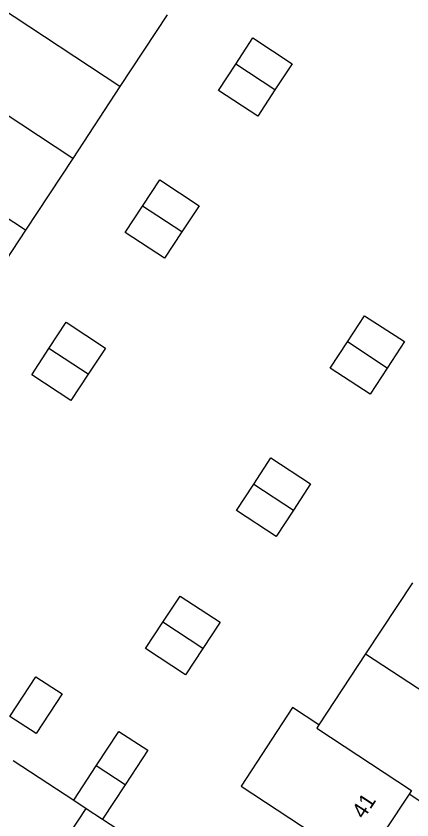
# Model space of a CAD drawing. Extents: x 159280 to 160375, y 384531 to 385872.
# Drawn here: x 159588.6 to 159613.7, y 385136.8 to 385187.8 of the extents above; entities that cross this region are included whole.
import ezdxf

# ---------------------------------------------------------------- set-up
doc = ezdxf.new("R2010")
doc.units = 0
doc.layers.add('IMGEO_Pand', color=7, linetype='Continuous')
doc.layers.add('IMGEO_Pand_nummerreeks', color=7, linetype='Continuous')

msp = doc.modelspace()

# ---------------------------------------------------------------- linework, layer by layer
at = {"layer": 'IMGEO_Pand'}
for points in [[(159595.224, 385183.347), (159587.553, 385188.389)], [(159598.22, 385187.903), (159595.224, 385183.347)], [(159602.565, 385184.771), (159603.659, 385186.436), (159606.149, 385184.799), (159605.055, 385183.135)], [(159605.055, 385183.135), (159603.961, 385181.47), (159601.471, 385183.107), (159602.565, 385184.771)], [(159605.055, 385183.135), (159602.565, 385184.771)], [(159592.229, 385178.791), (159584.558, 385183.833)], [(159595.224, 385183.347), (159592.229, 385178.791)], [(159589.233, 385174.235), (159581.563, 385179.277)], [(159592.229, 385178.791), (159589.233, 385174.235)], [(159596.654, 385175.751), (159597.747, 385177.42), (159600.24, 385175.787), (159599.147, 385174.118)], [(159599.147, 385174.118), (159598.054, 385172.449), (159595.561, 385174.082), (159596.654, 385175.751)], [(159599.147, 385174.118), (159596.654, 385175.751)], [(159589.233, 385174.235), (159586.237, 385169.679)], [(159609.647, 385167.14), (159610.74, 385168.802), (159613.277, 385167.155), (159612.175, 385165.478)], [(159590.72, 385166.717), (159591.815, 385168.383), (159594.305, 385166.746), (159593.21, 385165.08)], [(159612.175, 385165.478), (159611.085, 385163.82), (159608.554, 385165.477), (159609.647, 385167.14)], [(159612.175, 385165.478), (159609.647, 385167.14)], [(159593.21, 385165.08), (159592.115, 385163.414), (159589.625, 385165.051), (159590.72, 385166.717)], [(159593.21, 385165.08), (159590.72, 385166.717)], [(159603.705, 385158.106), (159604.795, 385159.78), (159607.312, 385158.12), (159606.229, 385156.463)], [(159606.229, 385156.463), (159605.13, 385154.781), (159602.615, 385156.432), (159603.705, 385158.106)], [(159603.705, 385158.106), (159606.229, 385156.463)], [(159613.771, 385151.845), (159610.807, 385147.335)], [(159597.942, 385149.333), (159599.031, 385150.997), (159601.571, 385149.336), (159600.478, 385147.67)], [(159600.478, 385147.67), (159599.385, 385146.003), (159596.848, 385147.661), (159597.942, 385149.333)], [(159600.478, 385147.67), (159597.942, 385149.333)], [(159610.807, 385147.335), (159607.843, 385142.825)], [(159610.807, 385147.335), (159618.489, 385142.286)], [(159589.899, 385142.282), (159588.227, 385143.356), (159589.885, 385145.87), (159591.549, 385144.782), (159589.899, 385142.282)], [(159607.843, 385142.825), (159606.174, 385143.917), (159602.901, 385138.936), (159610.568, 385133.887)], [(159607.843, 385142.825), (159607.705, 385142.614), (159613.711, 385138.656), (159613.559, 385138.425)], [(159593.721, 385140.223), (159595.154, 385142.405), (159596.995, 385141.212), (159595.555, 385139.018)], [(159618.489, 385142.286), (159615.231, 385137.327), (159613.559, 385138.425)], [(159588.452, 385140.56), (159592.288, 385138.04)], [(159592.288, 385138.04), (159593.721, 385140.223)], [(159595.555, 385139.018), (159593.721, 385140.223)], [(159595.555, 385139.018), (159594.122, 385136.836)], [(159613.559, 385138.425), (159610.568, 385133.887)], [(159592.288, 385138.04), (159593.086, 385137.516)], [(159588.012, 385129.787), (159593.086, 385137.516)], [(159593.086, 385137.516), (159594.122, 385136.836)], [(159594.122, 385136.836), (159597.714, 385134.476)]]:
    msp.add_lwpolyline(points, dxfattribs=at)

# ---------------------------------------------------------------- texts
at = {"layer": 'IMGEO_Pand_nummerreeks'}
msp.add_text('41', height=1, rotation=56.6082, dxfattribs=at).set_placement((159610.689, 385136.796))

doc.saveas('drawing.dxf')
